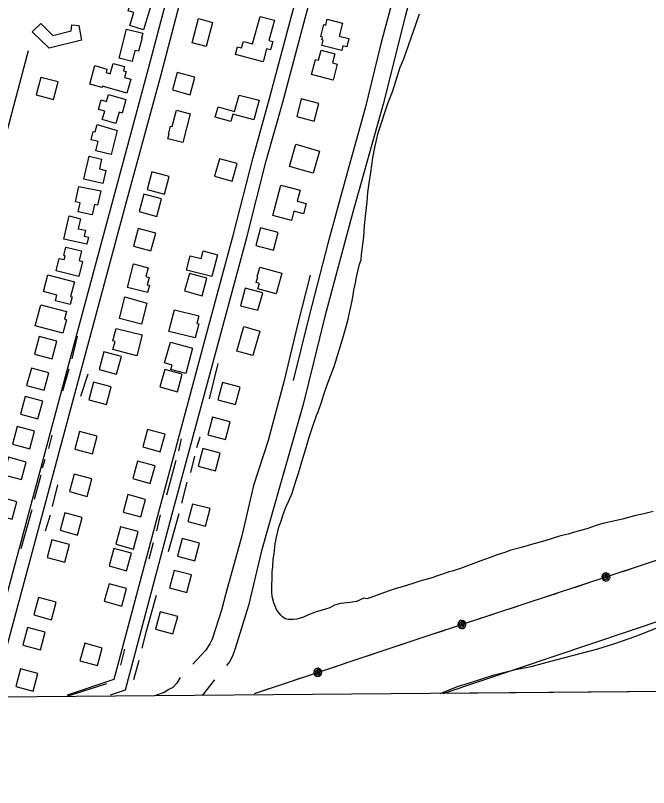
# Model space of a CAD drawing. Extents: x 3567028 to 3605064, y 510945 to 536587.
# Drawn here: x 3594851 to 3596245, y 516349 to 518049 of the extents above; entities that cross this region are included whole.
import ezdxf

# ---------------------------------------------------------------- set-up
doc = ezdxf.new("R2010")
doc.units = 0
for name, color, linetype in [('V-BLDG-OTLN', 7, 'Continuous'), ('V-DTCH-CNTR', 7, 'Continuous'), ('V-GRID-FRAM', 7, 'Continuous'), ('V-ROAD-CNTR', 7, 'Continuous'), ('V-SITE-VEGE', 7, 'Continuous'), ('V-TOPO-SHOR', 7, 'Continuous'), ('V-UTIL-LINE', 7, 'Continuous')]:
    doc.layers.add(name, color=color, linetype=linetype)

msp = doc.modelspace()

# ---------------------------------------------------------------- linework, layer by layer
at = {"layer": 'V-BLDG-OTLN'}
for points in [[(3595148.5, 518067.8), (3595132.8, 518017.4), (3595103.2, 518026.6), (3595112, 518055), (3595099.3, 518059), (3595106.2, 518081.2)], [(3595285, 518033.4), (3595271.3, 517980.5), (3595240, 517988.6), (3595253.9, 518042.1)], [(3595373.3, 517986.3), (3595389.6, 518046.8), (3595421.2, 518038.3), (3595409.2, 517993.7), (3595417.7, 517991.4), (3595412.8, 517973.2), (3595404.2, 517975.6), (3595396.4, 517946.8), (3595335.5, 517963.2), (3595340, 517979.9), (3595348.5, 517977.7), (3595353.5, 517991.2)], [(3595534.1, 518027.3), (3595537.4, 518040.5), (3595571.3, 518032.1), (3595564.1, 518003.1), (3595585.2, 517997.8), (3595580.7, 517979.7), (3595571.9, 517981.9), (3595569.4, 517971.7), (3595525.7, 517982.6), (3595528.7, 517994.4), (3595525.9, 517995.1), (3595527.4, 518001.2), (3595523.2, 518002.2), (3595529.8, 518028.6)], [(3594996.8, 517994.3), (3594925.5, 517976.5), (3594887.8, 518012.7), (3594907.1, 518031.4), (3594933.4, 518004.4), (3594973.5, 518014.7), (3594975, 518027.9), (3594990.5, 518026.8)], [(3595095.8, 518018.9), (3595131.4, 518009.9), (3595128.8, 517999.5), (3595129.8, 517999.3), (3595122.3, 517969.9), (3595114.1, 517972), (3595107.8, 517947.2), (3595079.3, 517954.5)], [(3595550.8, 517906), (3595502.9, 517918.9), (3595511.8, 517952.1), (3595518.3, 517950.4), (3595524.3, 517972.7), (3595554.3, 517964.6), (3595548.9, 517944.6), (3595559.4, 517941.8)], [(3595052.5, 517930.9), (3595051.1, 517922.9), (3595059.6, 517920.5), (3595066, 517943.4), (3595091.6, 517936.2), (3595089.1, 517927.2), (3595095.2, 517925.5), (3595091.5, 517912.2), (3595104.9, 517908.4), (3595096.4, 517878.1), (3595043, 517893), (3595042.2, 517890), (3595015, 517897.6), (3595026.3, 517938.3)], [(3595207.3, 517923.4), (3595197, 517884.8), (3595235.6, 517874.4), (3595246, 517913)], [(3594906.7, 517912.6), (3594896.5, 517873.9), (3594935.2, 517863.7), (3594945.4, 517902.4)], [(3595094.2, 517863.6), (3595085.8, 517833.9), (3595079.2, 517835.8), (3595072.1, 517811.3), (3595042.3, 517820), (3595047.6, 517838.2), (3595033.9, 517842.1), (3595040, 517863), (3595051.6, 517859.6), (3595056, 517874.7)], [(3595387.5, 517862.1), (3595376.1, 517819), (3595330, 517831.3), (3595325.2, 517815), (3595290.7, 517825.1), (3595297.4, 517848), (3595333.5, 517837.4), (3595343.9, 517873)], [(3595480.5, 517865.2), (3595470.3, 517826.6), (3595508.9, 517816.3), (3595519.2, 517855)], [(3595235.9, 517832.2), (3595219.4, 517768.8), (3595186.7, 517777.3), (3595189.4, 517787.4), (3595188, 517787.7), (3595192.6, 517805.4), (3595196.1, 517804.5), (3595205.4, 517840.4)], [(3595075.2, 517795.5), (3595062.2, 517742.6), (3595028.4, 517750.9), (3595033.3, 517771), (3595017.6, 517774.8), (3595022.2, 517793.7), (3595026.8, 517792.6), (3595030.9, 517808.5)], [(3595520.7, 517750.3), (3595506.8, 517701.6), (3595454.6, 517716.5), (3595468.5, 517765.2)], [(3595013.1, 517739), (3595040.9, 517732.5), (3595036, 517710.9), (3595050.3, 517707.7), (3595043.9, 517679.2), (3595001.9, 517688.6)], [(3595328.2, 517684.3), (3595338.9, 517722.9), (3595300.3, 517733.5), (3595289.7, 517695)], [(3595151.2, 517704.5), (3595140.8, 517665.9), (3595179.4, 517655.5), (3595189.8, 517694.1)], [(3595025.2, 517632.9), (3595020.4, 517609.9), (3594989.1, 517616.5), (3594993.4, 517636.5), (3594983.4, 517638.6), (3594990.5, 517672.6), (3595038.8, 517662.4), (3595032.1, 517631)], [(3595435.6, 517675.5), (3595477.9, 517664.3), (3595471.6, 517640.3), (3595491.4, 517635.1), (3595485.4, 517612.3), (3595464.2, 517617.9), (3595458.8, 517597.6), (3595417.9, 517608.5)], [(3595134.1, 517655.5), (3595123.8, 517616.9), (3595162.4, 517606.5), (3595172.8, 517645.1)], [(3594969.3, 517607.4), (3594994.5, 517601.2), (3594989.6, 517579.4), (3595005.4, 517575.8), (3595002.5, 517562.9), (3595012.2, 517560.7), (3595008.6, 517545.1), (3594957.8, 517556.6)], [(3595390.7, 517580.9), (3595380.5, 517542.3), (3595419.1, 517532), (3595429.4, 517570.7)], [(3595121.2, 517579.7), (3595110.9, 517541.1), (3595149.5, 517530.7), (3595159.9, 517569.3)], [(3594990.5, 517474.4), (3594941, 517486.6), (3594947.7, 517513.8), (3594958.4, 517511.2), (3594960.5, 517519.6), (3594957.6, 517520.3), (3594962.1, 517538.8), (3594996.5, 517530.4), (3594991.3, 517509.2), (3594998.8, 517507.4)], [(3595296, 517522.1), (3595283.3, 517473.8), (3595227.8, 517488.4), (3595236, 517519.8), (3595259.7, 517513.5), (3595264.4, 517530.3)], [(3595098, 517450), (3595111.4, 517501.7), (3595143.2, 517493.4), (3595138.1, 517473.9), (3595145.4, 517472), (3595141.2, 517456), (3595146.3, 517454.7), (3595142.2, 517439.1)], [(3594981.5, 517462.2), (3594972.4, 517430.2), (3594975.9, 517429.4), (3594972, 517412.7), (3594939.3, 517420.5), (3594942.3, 517433.3), (3594912.7, 517441.2), (3594922.5, 517477.9)], [(3595262, 517431.5), (3595272.6, 517470.1), (3595234.1, 517480.7), (3595223.4, 517442.2)], [(3595437.8, 517481.6), (3595425.4, 517435.8), (3595384.9, 517446.8), (3595388.1, 517458.8), (3595380.9, 517460.7), (3595384.4, 517473.5), (3595383.6, 517473.7), (3595389.3, 517494.8)], [(3595356.7, 517448.6), (3595346.4, 517409.9), (3595385.1, 517399.7), (3595395.4, 517438.3)], [(3595140.2, 517415.5), (3595128.3, 517369.2), (3595080, 517381.7), (3595092.3, 517429.4)], [(3594955.8, 517349.5), (3594894.6, 517365.5), (3594906.7, 517412.1), (3594963.4, 517397.3), (3594958.9, 517380.2), (3594963.4, 517379)], [(3595246.6, 517338.8), (3595189, 517353.3), (3595201, 517400.9), (3595254.6, 517387.4), (3595250.5, 517371), (3595255.2, 517369.8)], [(3595118.6, 517299.6), (3595065.9, 517313.2), (3595070.4, 517331.1), (3595065.7, 517332.3), (3595072.6, 517359.9), (3595130, 517345.7)], [(3595389.1, 517353.9), (3595373.7, 517300), (3595338.7, 517310), (3595354.2, 517364.3)], [(3594931.8, 517292.9), (3594942.2, 517331.5), (3594903.5, 517341.9), (3594893.2, 517303.3)], [(3595240.7, 517316.5), (3595226.2, 517260.2), (3595193.4, 517269.2), (3595196.1, 517279), (3595179.4, 517283.7), (3595192.2, 517329.9)], [(3595045.7, 517308), (3595035.3, 517269.4), (3595073.9, 517259), (3595084.3, 517297.7)], [(3594914.5, 517223.6), (3594924.8, 517262.2), (3594886.2, 517272.6), (3594875.8, 517234)], [(3595207.6, 517220.5), (3595218.2, 517259.1), (3595179.7, 517269.7), (3595169, 517231.2)], [(3595023.1, 517241.3), (3595012.8, 517202.7), (3595051.4, 517192.3), (3595061.8, 517230.9)], [(3595307, 517241), (3595296.7, 517202.4), (3595335.4, 517192.1), (3595345.6, 517230.8)], [(3594900.8, 517160.9), (3594911.1, 517199.6), (3594872.5, 517209.9), (3594862.1, 517171.3)], [(3595284.9, 517164.4), (3595274.6, 517125.7), (3595313.3, 517115.5), (3595323.5, 517154.1)], [(3594883.1, 517094.8), (3594893.4, 517133.5), (3594854.8, 517143.8), (3594844.4, 517105.2)], [(3594992.2, 517132.9), (3594981.9, 517094.2), (3595020.5, 517083.9), (3595030.9, 517122.5)], [(3595170.1, 517088.3), (3595180.7, 517126.8), (3595142.2, 517137.5), (3595131.5, 517098.9)], [(3595263.4, 517095.1), (3595253.1, 517056.5), (3595291.8, 517046.2), (3595302.1, 517084.9)], [(3594864.3, 517027.1), (3594874.6, 517065.7), (3594836, 517076.1), (3594825.6, 517037.5)], [(3595147.9, 517018.5), (3595158.6, 517057.1), (3595120, 517067.7), (3595109.4, 517029.2)], [(3594980.6, 517039.1), (3594970.2, 517000.5), (3595008.8, 516990.1), (3595019.2, 517028.7)], [(3594843.8, 516939.7), (3594854.2, 516978.3), (3594815.5, 516988.7), (3594805.2, 516950)], [(3595126.9, 516944.9), (3595137.5, 516983.5), (3595098.9, 516994.1), (3595088.3, 516955.6)], [(3595240.9, 516973.2), (3595230.7, 516934.6), (3595269.3, 516924.3), (3595279.6, 516963)], [(3594959.8, 516954), (3594949.4, 516915.4), (3594988, 516905), (3594998.4, 516943.6)], [(3595110.8, 516874.1), (3595121.4, 516912.6), (3595082.8, 516923.3), (3595072.2, 516884.7)], [(3594931.6, 516894.4), (3594921.2, 516855.7), (3594959.9, 516845.4), (3594970.3, 516884)], [(3595217.9, 516897.2), (3595207.6, 516858.6), (3595246.3, 516848.3), (3595256.5, 516887)], [(3595096, 516826.4), (3595106.6, 516864.9), (3595068, 516875.5), (3595057.4, 516837)], [(3595200.3, 516827.2), (3595190.1, 516788.6), (3595228.7, 516778.3), (3595239, 516817)], [(3595085.2, 516748.6), (3595095.8, 516787.1), (3595057.3, 516797.8), (3595046.7, 516759.2)], [(3594902.2, 516767.6), (3594891.8, 516728.9), (3594930.5, 516718.5), (3594940.9, 516757.2)], [(3595169.6, 516736.1), (3595159.4, 516697.5), (3595198, 516687.2), (3595208.3, 516725.9)], [(3594877.8, 516701.4), (3594867.4, 516662.8), (3594906.1, 516652.4), (3594916.5, 516691)], [(3595031.5, 516617.5), (3595042.2, 516656), (3595003.6, 516666.7), (3594993, 516628.1)], [(3594862.1, 516610.3), (3594851.7, 516571.6), (3594890.4, 516561.2), (3594900.8, 516599.9)]]:
    msp.add_lwpolyline(points, close=True, dxfattribs=at)
at = {"layer": 'V-DTCH-CNTR'}
msp.add_lwpolyline([(3595953.8, 519107.2), (3595924, 518999.2), (3595886.2, 518846.6), (3595851, 518706.6), (3595808.3, 518556.8), (3595766, 518395.6), (3595737.7, 518287.1), (3595699.5, 518151), (3595655.8, 517986), (3595620.8, 517844.8), (3595581.7, 517702.3), (3595538.8, 517547.1), (3595497.4, 517387.8), (3595462.7, 517245.5)], dxfattribs=at)
at = {"layer": 'V-GRID-FRAM'}
msp.add_lwpolyline([(3571081.5, 534531.3), (3602744.1, 534798.4), (3602905.4, 516616.2), (3571226.9, 516349), (3571081.5, 534531.3)], dxfattribs=at)
at = {"layer": 'V-ROAD-CNTR'}
for points in [[(3595494, 519252.6), (3595464.6, 519144.3), (3595349.4, 518699.2), (3595212.1, 518192.7), (3595141.5, 517923.1), (3595064.8, 517640.3), (3594952.4, 517222.8), (3594797.9, 516648.7), (3594772.6, 516551.8)], [(3595523, 519245), (3595493.6, 519136.6), (3595378.4, 518691.5), (3595241.1, 518184.9), (3595170.5, 517915.3), (3595093.8, 517632.5), (3594981.3, 517215), (3594826.9, 516641), (3594803.5, 516551.4)], [(3594965.6, 516552.9), (3595068.6, 516587.5), (3595166.5, 516956.1), (3595277.2, 517366.4), (3595331.3, 517567.6), (3595374.4, 517736.4), (3595410.6, 517865.7), (3595459.9, 518050.3), (3595531.9, 518314), (3595608.9, 518600.8), (3595663.8, 518795.5), (3595714.8, 519000.9), (3595754.2, 519124.7), (3595766.3, 519180.2)], [(3595060.4, 516553.1), (3595093.4, 516564.2), (3595195.4, 516948.4), (3595306.1, 517358.6), (3595360.3, 517560), (3595403.4, 517728.7), (3595439.6, 517857.8), (3595488.9, 518042.5), (3595560.9, 518306.2), (3595637.9, 518592.9), (3595692.8, 518787.9), (3595743.7, 518992.7), (3595783.2, 519116.9), (3595795.5, 519173.4)], [(3594261.1, 516847.9), (3594566.9, 516800.5), (3594660.7, 517146), (3594879.6, 517971.6)], [(3595002.2, 516563.5), (3595002.2, 516563.5)]]:
    msp.add_lwpolyline(points, dxfattribs=at)
at = {"layer": 'V-SITE-VEGE'}
for p, q in [((3596221, 516683.5), (3596299.3, 516715.6)), ((3596168.6, 516665.6), (3596221, 516683.5)), ((3596132.9, 516654.4), (3596168.6, 516665.6)), ((3596077.7, 516639.4), (3596132.9, 516654.4)), ((3595986.8, 516615.5), (3596040.9, 516629.9)), ((3596040.9, 516629.9), (3596077.7, 516639.4)), ((3595951.7, 516608.9), (3595986.8, 516615.5)), ((3595877.5, 516588.3), (3595905.1, 516597.2)), ((3595905.1, 516597.2), (3595951.7, 516608.9)), ((3595824.5, 516571.5), (3595850.4, 516579.3)), ((3595850.4, 516579.3), (3595877.5, 516588.3)), ((3595785.8, 516556.2), (3595824.5, 516571.5)), ((3596550, 516562.6), (3595785.8, 516556.2))]:
    msp.add_line(p, q, dxfattribs=at)
for points in [[(3595415.9, 516779.9), (3595416.2, 516824.1), (3595418.1, 516835.6), (3595418.8, 516851.6), (3595420.6, 516863.7), (3595423.1, 516885.5), (3595426.1, 516900.4), (3595430.9, 516922.1), (3595436.1, 516936.4), (3595440.8, 516950.2), (3595447.3, 516967.9), (3595453.2, 516980.5), (3595460.2, 516997.1), (3595464.3, 517009.7), (3595469.6, 517028), (3595474.3, 517041.2), (3595483.2, 517071.5), (3595489.1, 517090.4), (3595493.2, 517104.7), (3595497.4, 517120.2), (3595505.6, 517144.8), (3595513.9, 517168.3), (3595517.4, 517176.3), (3595525.6, 517199.7), (3595529.8, 517214.1), (3595538, 517237.5), (3595552.7, 517275.9), (3595571.6, 517338.3), (3595579.3, 517364), (3595583.4, 517380.1), (3595587.6, 517397.8), (3595590, 517410.4), (3595594.2, 517428.8), (3595596, 517443.7), (3595600.2, 517463.2), (3595601.4, 517469.5), (3595608.5, 517501), (3595612.1, 517510.7), (3595613.3, 517522.2), (3595618.2, 517561.7), (3595619.6, 517585.8), (3595621.5, 517607.1), (3595625.2, 517638.6), (3595627.1, 517659.3), (3595629.6, 517679.9), (3595633.2, 517702.8), (3595638.1, 517735.5), (3595642.3, 517757.9), (3595650, 517790.5), (3595655.9, 517810), (3595664.8, 517837.5), (3595670.7, 517855.2), (3595681.8, 517883.2), (3595688.3, 517903.9), (3595698.3, 517934.8), (3595706, 517953.6), (3595733, 518030.9), (3595740.7, 518052.1)], [(3596254.9, 516956.5), (3596231.3, 516950.9), (3596214.1, 516947.1), (3596187.6, 516939.8), (3596144.5, 516930.4), (3596129.5, 516926), (3596108.8, 516918.7), (3596095, 516914.8), (3596076.5, 516909.8), (3596067.9, 516907), (3596054.7, 516903.6), (3596050.7, 516903.1), (3596016.7, 516892.5), (3595987.3, 516884.1), (3595967.2, 516878.5), (3595941.9, 516871.3), (3595928.6, 516866.8), (3595911.4, 516861.2), (3595898.7, 516856.2), (3595875.7, 516847.8), (3595842.3, 516836), (3595830.8, 516831.5), (3595812.3, 516825.3), (3595806, 516823.7), (3595765.7, 516810.2), (3595741.6, 516803.5), (3595726, 516798.5), (3595702.4, 516791.2), (3595689.2, 516787.3), (3595671.3, 516781.7), (3595625.3, 516764.3), (3595617.8, 516765.6), (3595601.7, 516758.8), (3595587.9, 516756.6), (3595566.6, 516754.5), (3595553.4, 516750.6), (3595543, 516745), (3595533.8, 516741.6), (3595521.1, 516737.7), (3595513.1, 516736), (3595496.4, 516729.3), (3595485.4, 516724.2), (3595470.5, 516719.7), (3595462.4, 516718.7), (3595452.1, 516718.7), (3595445.2, 516720.5), (3595438.9, 516724.6), (3595435.5, 516728.6), (3595429.8, 516736.2), (3595425.9, 516740.8), (3595419.7, 516755.8), (3595416.4, 516769.6), (3595415.9, 516779.9)]]:
    msp.add_lwpolyline(points, dxfattribs=at)
at = {"layer": 'V-TOPO-SHOR'}
for p, q in [((3594987.2, 517342.5), (3594975.2, 517292.8)), ((3595296.7, 517282.3), (3595277.4, 517204.7)), ((3594968.8, 517270), (3594954.9, 517221.7)), ((3595010.6, 517258.9), (3594994.7, 517209.7)), ((3594931, 517124.5), (3594923.7, 517095.3)), ((3595216.1, 517117), (3595209.8, 517090.3)), ((3595257.1, 517120.1), (3595249.9, 517096.6)), ((3594915.8, 517071.2), (3594910.2, 517051.8)), ((3595245.4, 517078.5), (3595236.2, 517042.5)), ((3595204.5, 517068.9), (3595183.9, 516992.9)), ((3594906.8, 517036.6), (3594892.1, 516983.2)), ((3595228.5, 517021.4), (3595216.6, 516975.4)), ((3594943.5, 517015.5), (3594932.2, 516967.7)), ((3594887.2, 516960.4), (3594863.2, 516874.2)), ((3595210.8, 516951.6), (3595187.2, 516868.1)), ((3594927.4, 516948.8), (3594916.5, 516913.1)), ((3595169.8, 516949.4), (3595161.6, 516914.2)), ((3595154.7, 516888), (3595144.7, 516851.8)), ((3595091.5, 516653.3), (3595082.5, 516618.7)), ((3595123.1, 516629), (3595111.2, 516586.3)), ((3595051.7, 516577.2), (3594964, 516549.2))]:
    msp.add_line(p, q, dxfattribs=at)
for points in [[(3595745.7, 518185.3), (3595709, 518046.8), (3595660.4, 517853.5), (3595593.8, 517616.1), (3595532, 517386.2), (3595484.8, 517192.1)], [(3595499.9, 517476.7), (3595473, 517370.3), (3595442.1, 517242.5), (3595407.2, 517112.7), (3595375.3, 517013.8), (3595349.8, 516903.3), (3595314, 516776.3), (3595304.5, 516739.8), (3595284.4, 516675.5), (3595279.3, 516665.2), (3595269.4, 516650.9), (3595241.5, 516620.8)], [(3595484.8, 517192.1), (3595433.4, 517012.5), (3595393.1, 516870), (3595364.1, 516749.7), (3595335, 516655.4), (3595329.6, 516640.7), (3595325.6, 516631.2), (3595322.4, 516625.7), (3595315.6, 516617.9)], [(3595160.7, 516772.1), (3595138.5, 516690.4), (3595129.5, 516655.5)], [(3595213.9, 516591.2), (3595206.1, 516579), (3595197.5, 516569.5), (3595189.2, 516564.9), (3595178.7, 516558.6), (3595157.2, 516550.9)], [(3595289.7, 516586.4), (3595262, 516551.7)]]:
    msp.add_lwpolyline(points, dxfattribs=at)
at = {"layer": 'V-UTIL-LINE'}
for points in [[(3595377.4, 516556), (3595768.5, 516686.4), (3597745.3, 517338.4), (3598252.5, 517502.6), (3598746, 517662.5), (3599242.5, 517823.5), (3599742, 517977.9), (3600208.2, 518206.8), (3601184.6, 518677.5), (3601656.3, 518915.2), (3602141.3, 519149.6), (3602621.1, 519388.3), (3602876.9, 519510.3)], [(3595792.4, 516556.2), (3599157.1, 517687.8), (3599303.4, 517646.2), (3599459.8, 517358.9), (3599552.8, 517222.1), (3601043.7, 517137.1), (3601077.9, 517093.4), (3601076.9, 517025.2), (3601079.8, 517003.6), (3602902.9, 516896.9)], [(3596188, 516824.8), (3596220.3, 516835.4)], [(3596151, 516812.6), (3596148.7, 516814.3), (3596148.6, 516812), (3596150.8, 516810.4), (3596153.5, 516811.6), (3596152.6, 516814.9), (3596148.5, 516817.1), (3596145.3, 516814.2), (3596145.6, 516809.3), (3596149.6, 516807.1), (3596154, 516807.5), (3596156.6, 516811.6), (3596155.2, 516816.9), (3596148.2, 516821.1), (3596145.1, 516819.4), (3596143, 516816.6), (3596142, 516813.2), (3596142.4, 516809.8), (3596144.2, 516806.7), (3596146.9, 516804.5), (3596150.3, 516803.6), (3596153.8, 516804), (3596156.9, 516805.8), (3596159, 516808.5), (3596160, 516811.9), (3596159.5, 516815.4), (3596157.8, 516818.4), (3596155, 516820.6), (3596151.7, 516821.5), (3596148.2, 516821.1)], [(3596081.7, 516789.7), (3596114, 516800.4)], [(3596011.4, 516766.5), (3596043.7, 516777.2)], [(3595941.1, 516743.3), (3595973.4, 516754)], [(3595870.8, 516720.2), (3595903.1, 516730.8)], [(3595833.8, 516708), (3595831.5, 516709.7), (3595831.4, 516707.4), (3595833.6, 516705.8), (3595836.3, 516707), (3595835.4, 516710.3), (3595831.3, 516712.5), (3595828.1, 516709.6), (3595828.4, 516704.7), (3595832.4, 516702.4), (3595836.8, 516702.9), (3595839.4, 516707), (3595838, 516712.3), (3595831, 516716.5), (3595827.9, 516714.8), (3595825.8, 516712), (3595824.8, 516708.6), (3595825.2, 516705.1), (3595827, 516702.1), (3595829.7, 516699.9), (3595833.1, 516699), (3595836.6, 516699.4), (3595839.7, 516701.1), (3595841.8, 516703.9), (3595842.8, 516707.3), (3595842.3, 516710.8), (3595840.6, 516713.8), (3595837.8, 516716), (3595834.5, 516716.9), (3595831, 516716.5)], [(3595764.5, 516685.1), (3595768.5, 516686.4), (3595796.8, 516695.7)], [(3595694.3, 516661.7), (3595726.5, 516672.4)], [(3595624.1, 516638.3), (3595656.3, 516649)], [(3595516.9, 516602.5), (3595514.6, 516604.2), (3595514.5, 516601.9), (3595516.7, 516600.3), (3595519.4, 516601.5), (3595518.5, 516604.8), (3595514.3, 516607), (3595511.2, 516604.1), (3595511.5, 516599.2), (3595515.5, 516597), (3595519.9, 516597.5), (3595522.5, 516601.5), (3595521, 516606.9), (3595514, 516611), (3595511, 516609.3), (3595508.8, 516606.5), (3595507.9, 516603.1), (3595508.3, 516599.7), (3595510.1, 516596.6), (3595512.9, 516594.5), (3595516.2, 516593.5), (3595519.7, 516594), (3595522.8, 516595.7), (3595524.9, 516598.5), (3595525.9, 516601.9), (3595525.4, 516605.4), (3595523.7, 516608.4), (3595520.9, 516610.6), (3595517.5, 516611.5), (3595514, 516611)], [(3595553.9, 516614.8), (3595586.1, 516625.6)], [(3595447.6, 516579.4), (3595479.9, 516590.2)], [(3595377.4, 516556), (3595409.7, 516566.8)], [(3595377.4, 516556), (3595377.4, 516556)], [(3595377.4, 516556), (3595377.4, 516556)], [(3595377.4, 516556), (3595377.4, 516556)], [(3595377.4, 516556), (3595377.4, 516556)], [(3595377.4, 516556), (3595377.4, 516556)], [(3595377.4, 516556), (3595377.4, 516556)], [(3595377.4, 516556), (3595377.4, 516556)], [(3595377.4, 516556), (3595377.4, 516556)], [(3595377.4, 516556), (3595377.4, 516556)], [(3595377.4, 516556), (3595377.4, 516556)], [(3595377.4, 516556), (3595377.4, 516556)], [(3595377.4, 516556), (3595377.4, 516556)], [(3595377.4, 516556), (3595377.4, 516556)], [(3595377.4, 516556), (3595377.4, 516556)], [(3595377.4, 516556), (3595377.4, 516556)], [(3595377.4, 516556), (3595377.4, 516556)], [(3595377.4, 516556), (3595377.4, 516556)], [(3595377.4, 516556), (3595377.4, 516556)], [(3595377.4, 516556), (3595377.4, 516556)]]:
    msp.add_lwpolyline(points, dxfattribs=at)

doc.saveas('drawing.dxf')
